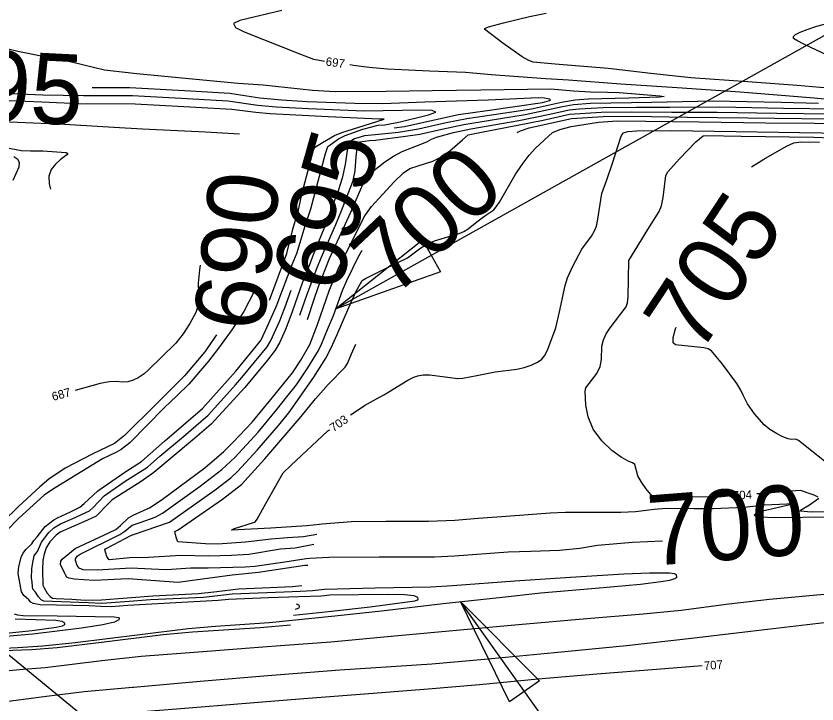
# Model space of a CAD drawing. Extents: x -291892836 to 2945206, y -477993085 to 1832792.
# Drawn here: x 1851534.2 to 1851909.5, y 543592.1 to 543914.3 of the extents above; entities that cross this region are included whole.
import ezdxf

# ---------------------------------------------------------------- set-up
doc = ezdxf.new("R2010")
doc.units = 0
for name, color, linetype in [('DT_X_Contour_Minor', 7, 'Continuous'), ('DT_X_Terrain_Ground_Line', 7, 'Continuous'), ('Level 19', 7, 'Continuous'), ('Level 40', 7, 'Continuous')]:
    doc.layers.add(name, color=color, linetype=linetype)

msp = doc.modelspace()

# ---------------------------------------------------------------- linework, layer by layer
at = {"layer": 'DT_X_Contour_Minor'}
for points in [[(1851658.85, 543916.77), (1851639.06, 543912.21), (1851636.18, 543910.7), (1851637.11, 543908.92), (1851641.2, 543906.8), (1851667.58, 543896.37), (1851673.57, 543894.08), (1851678.11, 543893.27), (1851678.71, 543893.19)], [(1851929.06, 543879.24), (1851900.32, 543881.67), (1851877.1, 543883.5), (1851850.38, 543885.27), (1851831.72, 543887.3), (1851811.7, 543889.7), (1851786.82, 543891.66), (1851776.61, 543892.63), (1851774.51, 543893.38), (1851771.41, 543895.12), (1851762.39, 543901.59), (1851753.75, 543908.07), (1851753.96, 543908.49), (1851755.64, 543909.27), (1851762.61, 543911.06), (1851774.86, 543914.03), (1851782.59, 543915.55)], [(1851923.53, 543891.5), (1851903.38, 543901.08), (1851900.14, 543902.73), (1851898.62, 543903.8), (1851898.5, 543904.63), (1851899.5, 543905.54), (1851901.62, 543906.64), (1851904.94, 543907.98), (1851909.52, 543909.56), (1851915.34, 543911.11)], [(1851530, 543898.99), (1851535.11, 543897.8), (1851560.2, 543892.75), (1851575.69, 543889.13), (1851590.9, 543887.36), (1851621.71, 543884.32), (1851638.33, 543882.83), (1851650.12, 543881.99), (1851673.12, 543879.59), (1851683.81, 543878.99), (1851707.67, 543879.03), (1851729.2, 543879.42), (1851752.04, 543879.75), (1851784.82, 543880.24), (1851795.46, 543879.19), (1851803.35, 543878.78), (1851811.32, 543878.58), (1851816.88, 543878.41), (1851835.86, 543876.94), (1851837.88, 543876.54), (1851835.75, 543876.23), (1851821.34, 543875.81), (1851802.29, 543875.4), (1851796.31, 543874.94), (1851789.78, 543873.74), (1851775.84, 543870.69), (1851766.62, 543869.22), (1851745.46, 543866.14), (1851735.78, 543864.27), (1851722.8, 543861.32), (1851713.4, 543859.75), (1851702.5, 543858.68), (1851697.5, 543858.22), (1851692.91, 543856.7), (1851691.15, 543855.62), (1851690.12, 543854.38), (1851689.75, 543853.48), (1851689.23, 543850.15), (1851688.54, 543844.69), (1851687.07, 543838.29), (1851685.31, 543832.95), (1851682.96, 543826.57), (1851680.7, 543819.91), (1851673.8, 543803.22), (1851671.65, 543797.51), (1851668.52, 543789.6), (1851663.67, 543775.77)], [(1851690.6, 543891.56), (1851692.32, 543891.32), (1851699.67, 543890.34), (1851708.38, 543889.49), (1851727.91, 543888.67), (1851744.84, 543888.01), (1851756.89, 543886.88), (1851782.5, 543885.07), (1851793.06, 543884.4), (1851817.64, 543882.5), (1851844.02, 543880.82), (1851873.62, 543878.84), (1851908.23, 543875.91), (1851929.53, 543873.95)], [(1851711.37, 543861.84), (1851716.24, 543862.61), (1851733.81, 543866.49), (1851741.53, 543868.13), (1851754.95, 543870.1), (1851780.88, 543873.79), (1851784.16, 543874.65), (1851784.74, 543875.02), (1851784.32, 543875.36), (1851781.92, 543875.85), (1851779.1, 543875.95), (1851755.42, 543874.88), (1851725.85, 543873.98), (1851706.08, 543873.19), (1851692.97, 543873.25), (1851670.64, 543874.11), (1851658.82, 543874.81), (1851648.5, 543875.77), (1851640.42, 543877.05), (1851634.37, 543878.02), (1851616.03, 543879.11), (1851587.55, 543880.69), (1851569.88, 543880.68)], [(1851656.61, 543779.36), (1851663.57, 543797.85), (1851665.9, 543803.51), (1851669.63, 543815.48), (1851672.45, 543823.97), (1851679.31, 543849.83), (1851680.32, 543853.23), (1851685.42, 543856.81), (1851688.47, 543858.33), (1851696.74, 543861.21), (1851703.89, 543863.11), (1851707.09, 543863.39), (1851714.21, 543864.73), (1851727.44, 543867.94), (1851730.91, 543869.32), (1851729.29, 543870), (1851724.19, 543870.12), (1851697.32, 543869.66), (1851671.26, 543870.8), (1851656.09, 543871.66), (1851647.54, 543872.44), (1851633.49, 543874.35), (1851614.48, 543875.44), (1851588.78, 543876.83), (1851565.86, 543876.91), (1851546.78, 543877.22), (1851528.41, 543878.01)], [(1851422.2, 543873.82), (1851437.47, 543873.39), (1851442.92, 543873.48), (1851459.41, 543873.5), (1851474.2, 543872.93), (1851479.64, 543871.58), (1851483.96, 543869.49), (1851486.91, 543868.14), (1851493.62, 543866.9), (1851501.44, 543866.04), (1851527.63, 543864.81), (1851556.89, 543863.63), (1851580.1, 543862.15), (1851593.52, 543861.48), (1851622.96, 543860), (1851638.95, 543859.16)], [(1851653.07, 543781.15), (1851661.13, 543803.08), (1851663.96, 543814.46), (1851666.63, 543823.41), (1851668.14, 543830.8), (1851673.74, 543852), (1851674.61, 543853.03), (1851677.88, 543855.04), (1851683.5, 543858.25), (1851686.86, 543859.65), (1851697.36, 543863.01), (1851706.7, 543865.91), (1851704.34, 543865.93), (1851680.46, 543867.11), (1851653.36, 543868.51), (1851646.59, 543869.12), (1851635.31, 543870.55), (1851612.92, 543871.77), (1851590, 543872.97), (1851563.6, 543873.22), (1851546.26, 543873.94), (1851523.28, 543874.9)], [(1851910.19, 543873.31), (1851892.72, 543873.7), (1851860.87, 543874.35), (1851832.13, 543873.76), (1851803.37, 543873.33), (1851795.42, 543872.72), (1851790.24, 543871.79), (1851772.81, 543868), (1851755.47, 543865.15), (1851744.03, 543863.32), (1851733.79, 543861.14), (1851723.51, 543858.81), (1851715.69, 543857.75), (1851703.63, 543856.18), (1851702.91, 543856), (1851699.8, 543855.81), (1851695.16, 543855.18), (1851694.51, 543854.33), (1851694.16, 543853.26), (1851693.54, 543848.45), (1851692.94, 543841.7), (1851691.92, 543836.55), (1851690.1, 543831.73), (1851686.72, 543823.32), (1851683.88, 543816.48), (1851677.01, 543800.9), (1851675.08, 543795.92), (1851670.52, 543783.83), (1851667.11, 543774.03)], [(1851670.8, 543772.16), (1851673.95, 543781.76), (1851675.98, 543787.6), (1851681.18, 543800.71), (1851691.19, 543822.37), (1851697.23, 543836.52), (1851697.48, 543838.44), (1851697.77, 543839.21), (1851699.32, 543840.16), (1851701.07, 543841.28), (1851707.12, 543845.96), (1851711.04, 543848.59), (1851715.19, 543850.78), (1851722.31, 543853.63), (1851726.68, 543855.28), (1851728.98, 543856.66), (1851731.33, 543857.61), (1851739.22, 543859.77), (1851747.28, 543861.42), (1851769.79, 543865.31), (1851784.3, 543868.3), (1851793.36, 543870.35), (1851798.11, 543870.81), (1851809.43, 543871.44), (1851824.96, 543871.53), (1851840.67, 543871.62), (1851864.07, 543871.81), (1851893.84, 543871.18), (1851918.63, 543870.88)], [(1851675.45, 543769.8), (1851676.79, 543773.35), (1851681.14, 543785.98), (1851685.15, 543795.71), (1851692.37, 543810.32), (1851697.76, 543820.72), (1851700.79, 543825.06), (1851711.41, 543836.64), (1851715.8, 543840.88), (1851718.7, 543842.81), (1851722.61, 543844.14), (1851729.54, 543846.37), (1851733.58, 543848.36), (1851737.5, 543851.08), (1851743.49, 543856.36), (1851746.12, 543858.61), (1851751.55, 543859.76), (1851781.22, 543865.5), (1851793.64, 543868.28), (1851808.49, 543869.3), (1851822.52, 543869.45), (1851841.57, 543869.32), (1851862.73, 543869.31), (1851890.73, 543868.79), (1851915.96, 543868.54)], [(1851684.67, 543765.13), (1851690.22, 543777.74), (1851693.4, 543785.12), (1851696.51, 543790.37), (1851698, 543791.3), (1851706.79, 543795.8), (1851717.74, 543800.98), (1851723.91, 543805.72), (1851726.94, 543807.42), (1851730.25, 543808.94), (1851736.61, 543810.92), (1851741.85, 543812.41), (1851744.03, 543813.34), (1851746.1, 543814.55), (1851750.17, 543817.84), (1851753.88, 543820.75), (1851758.1, 543823.58), (1851759.3, 543824.92), (1851760.77, 543827.18), (1851768.05, 543839.94), (1851771.37, 543844.75), (1851774.74, 543849.06), (1851777.73, 543852.44), (1851785.65, 543859.7), (1851788.98, 543861.16), (1851794.44, 543862.52), (1851807.18, 543864.53), (1851815.9, 543865.2), (1851829.38, 543865.1), (1851854.35, 543864.7), (1851885.47, 543864.3), (1851908.37, 543864.03), (1851937.34, 543863.6)], [(1851769.07, 543859.65), (1851770.64, 543860.52), (1851774.65, 543861.83), (1851794.57, 543866.2), (1851809.4, 543867.21), (1851823.6, 543867.33), (1851848.78, 543866.97), (1851877.2, 543866.57), (1851902.42, 543866.3), (1851928.37, 543866.03)], [(1851691.35, 543727.64), (1851697.52, 543731.96), (1851703.08, 543735.04), (1851706.9, 543737.08), (1851717.77, 543743.83), (1851720.63, 543745.19), (1851722.55, 543745.77), (1851724.98, 543746.18), (1851727.99, 543746.25), (1851735.28, 543745.34), (1851741.18, 543744.59), (1851743.54, 543744.69), (1851750.21, 543745.96), (1851758.81, 543747.67), (1851768.86, 543748.89), (1851772.31, 543749.67), (1851775.7, 543750.77), (1851778.57, 543752.11), (1851780.6, 543753.6), (1851781.92, 543755.13), (1851783.35, 543757.85), (1851787.18, 543768.22), (1851788.9, 543775.8), (1851791.59, 543788.05), (1851792.7, 543791.63), (1851795.18, 543797.2), (1851799.37, 543805.04), (1851803.82, 543811.23), (1851805.23, 543813.63), (1851806.18, 543815.9), (1851806.76, 543818.25), (1851808.77, 543831.15), (1851811.03, 543837.56), (1851813.77, 543845.35), (1851817.57, 543857.56), (1851818.12, 543858.68), (1851818.89, 543859.55), (1851820.87, 543860.19), (1851825.2, 543860.57), (1851841.18, 543860.65), (1851871.68, 543860.22), (1851901.41, 543859.77), (1851921.99, 543859.41)], [(1851869.4, 543689.56), (1851865.17, 543689.19), (1851837.19, 543688.79), (1851833.44, 543688.83), (1851832.43, 543689.35), (1851829.36, 543693.09), (1851827.31, 543696.07), (1851825.68, 543699.01), (1851824.13, 543704.31), (1851823.06, 543705.01), (1851821.05, 543705.88), (1851817.85, 543707.65), (1851813.44, 543710.88), (1851808.7, 543715.37), (1851804.74, 543720.75), (1851802.36, 543726.54), (1851801.29, 543731.98), (1851800.88, 543738.68), (1851801.25, 543740.12), (1851806.35, 543746.82), (1851807.98, 543750.11), (1851808.61, 543753.42), (1851808.77, 543759.7), (1851809.47, 543762.6), (1851810.78, 543765.42), (1851812.6, 543768.28), (1851820.13, 543778.14), (1851820.8, 543779.98), (1851821.09, 543782.79), (1851821.43, 543799.79), (1851830.3, 543814.38), (1851835.63, 543822.68), (1851836.62, 543825.4), (1851837.4, 543829.32), (1851838.79, 543839.61), (1851839.65, 543841.31), (1851845.12, 543847.41), (1851852.85, 543855.41), (1851856.22, 543858.2), (1851857.65, 543858.29), (1851873.99, 543858.03), (1851908.13, 543857.51), (1851932.88, 543856.65)], [(1851878.83, 543843.6), (1851884.62, 543847.29), (1851895.24, 543853.31), (1851898.73, 543854.82), (1851902.03, 543855.42), (1851910.77, 543855.12)], [(1851529.41, 543852.76), (1851536.67, 543851.36), (1851541.09, 543851.21), (1851546.82, 543851.2), (1851557.68, 543850.3), (1851558.47, 543849.9), (1851558.1, 543849.29), (1851554.88, 543846.92), (1851552.69, 543844.92), (1851550.76, 543842.35), (1851549.66, 543839.24), (1851549.78, 543835.68), (1851550.46, 543833.18)], [(1851532.97, 543837.45), (1851535.64, 543843.63), (1851535.87, 543845.66), (1851535.07, 543847.15), (1851533.22, 543848.27)], [(1851680.14, 543767.42), (1851682.93, 543774.09), (1851687.29, 543785.8), (1851689.3, 543790.36), (1851692.11, 543796.22), (1851694.47, 543800.99), (1851696.5, 543804.6)], [(1851620.6, 543797.61), (1851620.18, 543795.49), (1851619.66, 543789.19), (1851619.8, 543784.61), (1851619.97, 543781.82), (1851619.6, 543778.71), (1851618.54, 543775.45), (1851615.61, 543770.28), (1851612.56, 543765.44), (1851609.15, 543761.07), (1851596.19, 543748.51), (1851594.28, 543746.77), (1851591.41, 543744.88), (1851589.13, 543743.72), (1851586.62, 543742.97), (1851584.06, 543742.88), (1851581.23, 543743.06), (1851577.82, 543742.94), (1851573.69, 543742.13), (1851561.95, 543738.93)], [(1851660.12, 543777.58), (1851663.12, 543785.84)], [(1851645.7, 543784.89), (1851641.03, 543775.9), (1851635.36, 543767.3), (1851629.18, 543758.73), (1851624.5, 543752.67), (1851615.29, 543741.81), (1851609.37, 543736.27), (1851603.87, 543730.98), (1851587.49, 543714.49), (1851583.46, 543711.24), (1851581.29, 543710.03), (1851574.76, 543706.86), (1851552.54, 543693.41), (1851547.63, 543690.03), (1851535.36, 543678.97), (1851529.64, 543672.98)], [(1851666.72, 543642.35), (1851652.53, 543641.89), (1851633.76, 543641.07), (1851628.97, 543640.54), (1851609.17, 543639.48), (1851586.69, 543638.27), (1851578.89, 543637.68), (1851574.03, 543637.85), (1851568.57, 543638.06), (1851545.52, 543638.62), (1851542.25, 543639.13), (1851541.11, 543639.81), (1851540.28, 543640.91), (1851537.88, 543642.96), (1851536.77, 543644.69), (1851535.3, 543653.26), (1851535.63, 543656.53), (1851536.79, 543661.33), (1851537.51, 543662.72), (1851538.89, 543664.43), (1851541.63, 543667.2), (1851542.62, 543668.73), (1851544.17, 543670.42), (1851547.95, 543675.22), (1851551.88, 543678.35), (1851553.68, 543679.25), (1851559.79, 543682.16), (1851564.2, 543684.37), (1851566.2, 543686.07), (1851572.52, 543692), (1851585.62, 543700.99), (1851593.11, 543705.68), (1851603.82, 543715.24), (1851621.61, 543730.5), (1851637.25, 543747.94), (1851648.96, 543762.3), (1851651.19, 543766.99), (1851656.56, 543779.22), (1851656.61, 543779.36)], [(1851667.45, 543644.86), (1851659.94, 543644.5), (1851635.57, 543643.51), (1851622.16, 543642.05), (1851597.24, 543640.83), (1851585.22, 543640.01), (1851574.52, 543639.21), (1851567.98, 543639.43), (1851563.67, 543639.7), (1851547.31, 543640.31), (1851545.97, 543640.91), (1851544.74, 543642.29), (1851543.3, 543644.54), (1851542.07, 543645.85), (1851541.9, 543647), (1851541.81, 543649.31), (1851541.56, 543651.03), (1851541.7, 543655.4), (1851542.18, 543658.44), (1851542.7, 543661.48), (1851543.54, 543662.56), (1851544.24, 543663.61), (1851546.14, 543667.92), (1851549.57, 543672.38), (1851552, 543674.62), (1851555.01, 543676.43), (1851560.93, 543679.05), (1851568.71, 543682.51), (1851570.32, 543684.1), (1851575.61, 543689.6), (1851585.38, 543696.41), (1851595.83, 543703.05), (1851601.57, 543708.17), (1851612.67, 543717.4), (1851624.22, 543727.31), (1851628.74, 543732.34), (1851637.04, 543741.55), (1851640.09, 543744.93), (1851651.96, 543759.44), (1851653.55, 543762.04), (1851657.8, 543771.5), (1851659.73, 543776.53), (1851660.12, 543777.58)], [(1851663.67, 543775.77), (1851663.07, 543774.05), (1851660.53, 543767.45), (1851657.75, 543761.21), (1851655.71, 543757.87), (1851652.13, 543753.13), (1851641.38, 543740.28), (1851625.69, 543723.2), (1851617, 543715.69), (1851598.74, 543700.51), (1851592.83, 543696.31), (1851579.34, 543687.67), (1851577.58, 543686.08), (1851571.74, 543680.07), (1851567.66, 543678.25), (1851554.97, 543672.64), (1851552.99, 543671.19), (1851550.05, 543668.12), (1851548.42, 543665.23), (1851547.43, 543662.32), (1851546.86, 543659.44), (1851546.62, 543654.95), (1851546.86, 543647.83), (1851547.45, 543646.5), (1851548.83, 543644.09), (1851550.27, 543642.47), (1851551.29, 543641.75), (1851553.09, 543641.53), (1851560.37, 543641.2), (1851566.65, 543640.74), (1851574.28, 543640.9), (1851598.38, 543642.76), (1851619.73, 543643.84), (1851628.3, 543644.87), (1851638.48, 543646.01), (1851649.53, 543646.53), (1851663.79, 543647.15), (1851668.23, 543647.57)], [(1851670.97, 543657.05), (1851669.62, 543656.93), (1851647.92, 543653.73), (1851635.54, 543652.47), (1851615.89, 543649.83), (1851610.22, 543649.01), (1851586.73, 543650.78), (1851583.3, 543650.52), (1851571.01, 543650.01), (1851565.78, 543650.26), (1851561.7, 543650.53), (1851558.94, 543651.01), (1851558.04, 543651.59), (1851557.41, 543652.56), (1851557, 543653.61), (1851555.11, 543657.47), (1851555.31, 543659), (1851555.9, 543659.9), (1851561.88, 543664.88), (1851578.11, 543672.41), (1851581.05, 543673.9), (1851583.23, 543675.77), (1851587.01, 543679.29), (1851589.08, 543680.6), (1851597.09, 543684.13), (1851602.82, 543687.97), (1851622.75, 543702.78), (1851631.6, 543710.39), (1851636.02, 543714.74), (1851644.84, 543724.12), (1851653.63, 543734.72), (1851663.84, 543747.27), (1851667.7, 543753.2), (1851671.93, 543760.44), (1851675.45, 543769.8)], [(1851671.87, 543660.19), (1851670.15, 543660.08), (1851660.24, 543658.58), (1851646.15, 543656.56), (1851641.56, 543656.16), (1851624.32, 543655.72), (1851616.11, 543655.66), (1851604.79, 543655.02), (1851597.75, 543655.27), (1851588.24, 543655.72), (1851572.27, 543654.8), (1851565.66, 543655.02), (1851563.82, 543655.66), (1851562.94, 543657.02), (1851562.06, 543659.39), (1851562.07, 543660.1), (1851562.85, 543661.31), (1851564.22, 543662.3), (1851582.9, 543671.45), (1851585.19, 543673.02), (1851588.61, 543675.79), (1851592.36, 543677.15), (1851599.48, 543679.62), (1851602.9, 543681.55), (1851620.53, 543694.12), (1851630.67, 543701.97), (1851636.71, 543707.57), (1851647.69, 543719.42), (1851656.48, 543729.98), (1851661.12, 543735.88), (1851665.6, 543741.56), (1851671.05, 543749.56), (1851675.92, 543757.66), (1851677.3, 543760.63), (1851680.14, 543767.42)], [(1851918.54, 543701.5), (1851900.85, 543715.49), (1851899.65, 543716.1), (1851897.64, 543715.97), (1851896.05, 543716.35), (1851893.58, 543717.27), (1851890.57, 543718.71), (1851887.51, 543720.61), (1851884.78, 543722.89), (1851880.33, 543727.96), (1851876.97, 543732.7), (1851874.96, 543736.74), (1851873.92, 543739.02), (1851872.03, 543742.21), (1851865.32, 543751.29), (1851860.16, 543757.48), (1851858.6, 543758.48), (1851856.49, 543758.88), (1851843.3, 543760.25), (1851842.14, 543761.26), (1851842.16, 543763.66), (1851843.29, 543767.87), (1851843.57, 543768.58)], [(1851628.19, 543764.95), (1851627.47, 543763.86), (1851622.73, 543757.09), (1851613.25, 543745.71), (1851600.21, 543732.84), (1851585.1, 543717.85), (1851580.36, 543714.1), (1851570.2, 543709.31), (1851557.31, 543702.59), (1851549.59, 543697.4), (1851545.38, 543693.79), (1851535.43, 543684.58), (1851527.73, 543677.12)], [(1851673.81, 543666.88), (1851664.97, 543665.1), (1851658.22, 543664.69), (1851643.36, 543662.15), (1851635.18, 543661.6), (1851624.66, 543661.39), (1851611.54, 543661.62), (1851596.34, 543660.79), (1851587.49, 543660.59), (1851578, 543659.57), (1851577.67, 543659.77), (1851576.86, 543661.25), (1851575.88, 543664.37), (1851576.19, 543664.74), (1851579.72, 543666.6), (1851588.04, 543670.97), (1851589.21, 543671.55), (1851606.15, 543677.34), (1851627.6, 543692.47), (1851634.84, 543697.98), (1851638.04, 543701.01), (1851647.26, 543710.95), (1851657.27, 543722.57), (1851662.01, 543728.54), (1851673.79, 543745.09), (1851679.39, 543754.1), (1851681.95, 543758.94), (1851684.67, 543765.13)], [(1851675.15, 543671.54), (1851668.91, 543670.47), (1851661.42, 543669.93), (1851653.73, 543669.38), (1851641.79, 543667.86), (1851628.61, 543667.02), (1851623.08, 543667.15), (1851610.1, 543668.03), (1851609.41, 543669.61), (1851608.69, 543672.87), (1851610.28, 543673.75), (1851630.92, 543688), (1851639.87, 543694.83), (1851650.77, 543706.85), (1851667.87, 543726.68), (1851674.59, 543735.02), (1851680.44, 543741.67), (1851688.43, 543749.85), (1851689.54, 543751.59), (1851691.49, 543756.12), (1851693.46, 543760.67)], [(1851691.04, 543727.42), (1851691.35, 543727.64)], [(1851676.49, 543676.16), (1851670.55, 543675.56), (1851653.6, 543674.53), (1851635.14, 543673.6), (1851636.11, 543674.19), (1851645.92, 543677.21), (1851646.38, 543677.57), (1851647.2, 543678.68), (1851651.37, 543685.98), (1851659.44, 543700.35), (1851662.97, 543703.74), (1851680.42, 543719.98), (1851681.22, 543720.53)], [(1851910.13, 543688.9), (1851908.24, 543689.88), (1851901.83, 543692.04), (1851897.12, 543691.84), (1851882.93, 543690.57), (1851881.36, 543690.47)], [(1851927.03, 543682.42), (1851906.84, 543682.01), (1851901.89, 543682.39), (1851901.84, 543682.91), (1851906.09, 543685.4), (1851910.46, 543688.44)], [(1851916.17, 543679.56), (1851889.51, 543679.29), (1851883.08, 543679.62), (1851880.76, 543680.03), (1851880.12, 543680.64), (1851880.83, 543681.34), (1851884.03, 543682.59), (1851890.88, 543684.09), (1851897.64, 543685.64), (1851897.43, 543685.79), (1851895.43, 543685.77), (1851884.89, 543685.18), (1851875.49, 543684.11), (1851860.95, 543683.57), (1851851.87, 543683.49), (1851839.07, 543683.74), (1851833.3, 543683.16), (1851824.5, 543682.08), (1851817.6, 543681.85), (1851791.68, 543681.87), (1851784.53, 543681.5), (1851763.88, 543680), (1851750.77, 543679.04), (1851739.93, 543678.09), (1851727.55, 543677.64), (1851707.5, 543677.51), (1851691.43, 543677.41), (1851677.66, 543676.28), (1851676.49, 543676.16)], [(1851837.1, 543668.37), (1851823.06, 543667.76), (1851806.63, 543666.27), (1851798.48, 543664.91), (1851788.94, 543664.05), (1851775.42, 543663.6), (1851764.84, 543663.15), (1851739.64, 543661.35), (1851730.3, 543660.85), (1851704.39, 543660.85), (1851680.83, 543660.73), (1851671.87, 543660.19)], [(1851663.56, 543631.42), (1851683.66, 543633.42), (1851705.43, 543635.82), (1851734.45, 543639.13), (1851760.65, 543642.05), (1851780.18, 543644.15), (1851805.82, 543646.29), (1851826.82, 543648.17), (1851836.44, 543649.43), (1851840.67, 543650.17), (1851843.01, 543650.85), (1851843.84, 543651.49), (1851843.75, 543652.67), (1851842.83, 543653.15), (1851840.42, 543653.45), (1851831.09, 543653.46), (1851818.97, 543652.93), (1851794.04, 543651.35), (1851767.92, 543649.69), (1851738.82, 543647.48), (1851728.57, 543646.91), (1851702.55, 543646.39), (1851678.71, 543645.79), (1851673.13, 543645.12), (1851667.45, 543644.86)], [(1851660.16, 543619.64), (1851681.71, 543621.29), (1851713.24, 543624.28), (1851742.4, 543626.87), (1851769.69, 543629.31), (1851801.72, 543632.12), (1851828.15, 543634.38), (1851845.91, 543636.02), (1851868.28, 543638.96), (1851887.33, 543641.24), (1851916.29, 543643.84), (1851936.17, 543645.52)], [(1851664.24, 543633.77), (1851682.14, 543635.59), (1851700.18, 543637.65), (1851721.04, 543640.38), (1851722.57, 543640.85), (1851722.75, 543641.35), (1851722.46, 543642.03), (1851720.77, 543642.76), (1851716.29, 543643.29), (1851708.33, 543643.47), (1851681.28, 543643.05), (1851677.29, 543642.69), (1851666.72, 543642.35)], [(1851665.04, 543636.54), (1851665.74, 543636.66), (1851666.94, 543637.19), (1851667.07, 543637.74), (1851666.84, 543638.37), (1851665.71, 543638.86)], [(1851533.44, 543634.31), (1851534.96, 543633.83), (1851537.61, 543633.64), (1851553.55, 543633.35), (1851580.27, 543632.95), (1851582.29, 543632.69), (1851582.6, 543632.22), (1851582.36, 543631.48), (1851580.37, 543630.45), (1851574.84, 543629.15), (1851564.85, 543627.61), (1851542.19, 543624.87), (1851529.4, 543623.78)], [(1851533.78, 543631.94), (1851552.96, 543631.37), (1851555.78, 543630.93), (1851556.85, 543630.36), (1851557.03, 543629.76), (1851556.92, 543629.18), (1851555.9, 543628.57), (1851553.05, 543627.89), (1851541.73, 543626.32), (1851529.62, 543625.15)], [(1851656.18, 543605.84), (1851686.02, 543608.16), (1851702.84, 543609.25), (1851729.01, 543610.92), (1851753.79, 543613.15), (1851786.51, 543616.17), (1851820.34, 543619.47), (1851850.78, 543622.98), (1851878.44, 543626.29), (1851910.31, 543630.03), (1851938.51, 543633.32), (1851952.77, 543634.44)], [(1851662.9, 543629.12), (1851648.71, 543627.87), (1851616.89, 543625.73), (1851603.15, 543624.45), (1851574.3, 543620.86), (1851553.58, 543618.44), (1851541.43, 543617.52), (1851528, 543617.03)], [(1851528.51, 543618.3), (1851535.02, 543618.56), (1851546.82, 543619.35), (1851561.97, 543620.92), (1851592.2, 543624.62), (1851614.88, 543627.43), (1851627.72, 543628.54), (1851652.82, 543630.35), (1851663.56, 543631.42)], [(1851383.99, 543600.83), (1851386.84, 543601.81), (1851393.77, 543604), (1851398.79, 543604.84), (1851422.17, 543606.45), (1851430.21, 543606.68), (1851447.76, 543607.85), (1851452.9, 543607.8), (1851457.85, 543607.32), (1851466.4, 543605.72), (1851473.6, 543604.45), (1851478.81, 543604.06), (1851494.03, 543603.76), (1851507.53, 543603.96), (1851509.09, 543604.22), (1851520.07, 543606.51), (1851525.81, 543607.42), (1851537.6, 543608.47), (1851547.91, 543609.27), (1851574.45, 543612.49), (1851592.8, 543614.46), (1851621.73, 543616.7), (1851647.79, 543618.69), (1851660.16, 543619.64)], [(1851855.8, 543609.96), (1851834.31, 543608.31), (1851806.4, 543606.03), (1851778.87, 543603.82), (1851751.4, 543601.18), (1851727.35, 543599.15), (1851699.57, 543596.91), (1851667.11, 543594.38), (1851643.95, 543592.47), (1851609.45, 543589.67), (1851585.57, 543587.88), (1851554.95, 543585.51), (1851527.53, 543583.19), (1851495.53, 543580.41), (1851467.2, 543578.07), (1851436.87, 543575.62), (1851415.61, 543573.83)], [(1851588.8, 543600.04), (1851589.27, 543600.09), (1851620.6, 543602.83), (1851654.14, 543605.68), (1851656.18, 543605.84)], [(1851522.31, 543592.39), (1851547.23, 543595.63), (1851566.11, 543598), (1851588.8, 543600.04)]]:
    msp.add_lwpolyline(points, dxfattribs=at)
at = {"layer": 'Level 40'}
for p, q in [((1851996.6, 543951.97), (1851683.81, 543776.99)), ((1851683.81, 543776.99), (1851724.73, 543809.53)), ((1851724.73, 543809.53), (1851733.07, 543794.52)), ((1851733.07, 543794.52), (1851683.81, 543776.99)), ((1851676.91, 543495.5), (1851481.19, 543655.61)), ((1851959.59, 543335.18), (1851742.55, 543640.07)), ((1851765.46, 543593.07), (1851742.55, 543640.07)), ((1851742.55, 543640.07), (1851779.45, 543603.03)), ((1851779.45, 543603.03), (1851765.46, 543593.07))]:
    msp.add_line(p, q, dxfattribs=at)

# ---------------------------------------------------------------- texts
at = {"layer": 'DT_X_Terrain_Ground_Line'}
for s, rotation, p in [('695', 357.1418, (1851491.33, 543866.74)), ('695', 74.2095, (1851685.28, 543783.53)), ('700', 43.3786, (1851711.14, 543781.76)), ('690', 83.7492, (1851650.06, 543765.99)), ('705', 56.4514, (1851854.24, 543755.06)), ('700', 4.406, (1851831.37, 543656.77))]:
    msp.add_text(s, height=33, rotation=rotation, dxfattribs=at).set_placement(p)
at = {"layer": 'Level 19'}
for s, rotation, p in [('697', 352.1857, (1851679.17, 543891.11)), ('687', 15.2751, (1851551.61, 543734.03)), ('703', 35.0192, (1851683, 543719.34)), ('704', 3.856, (1851870.31, 543687.72)), ('707', 4.8186, (1851856.71, 543607.99))]:
    msp.add_text(s, height=4, rotation=rotation, dxfattribs=at).set_placement(p)

doc.saveas('drawing.dxf')
